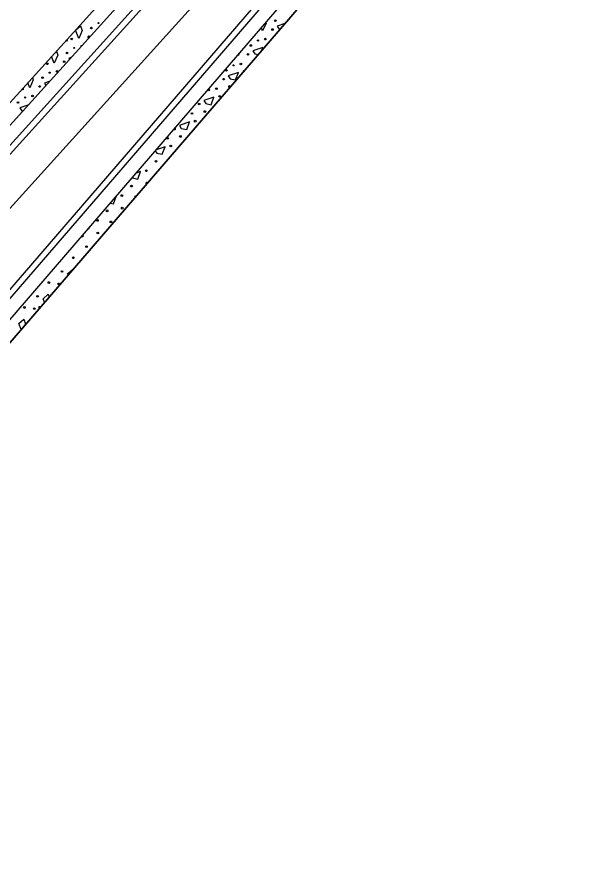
# Model space of a CAD drawing. Extents: x 1262642 to 1268358, y 767825 to 773481.
# Drawn here: x 1267227.6 to 1267413.9, y 772434 to 772720 of the extents above; entities that cross this region are included whole.
import ezdxf

# ---------------------------------------------------------------- set-up
doc = ezdxf.new("R2010")
doc.units = 0
for name, color, linetype in [('Prop Conc 2ft 6in Curb and Gutter', 7, 'Continuous'), ('Prop Conc 4in Sidewalk', 7, 'Continuous'), ('Prop EOT', 7, 'Continuous'), ('Prop Horizontal Alignment', 7, 'Continuous')]:
    doc.layers.add(name, color=color, linetype=linetype)

msp = doc.modelspace()

# ---------------------------------------------------------------- linework, layer by layer
at = {"layer": 'Prop Conc 2ft 6in Curb and Gutter'}
for p, q in [((1267207.89, 772672.41), (1267369.32, 772851.1)), ((1267211.4, 772668.84), (1267373.01, 772847.72)), ((1267214.55, 772665.62), (1267376.32, 772844.68)), ((1267174.18, 772567.23), (1267397.12, 772825.93)), ((1267177.49, 772564.18), (1267400.47, 772822.93)), ((1267404.22, 772819.62), (1267181.29, 772560.93)), ((1267310.25, 772718.24), (1267310.31, 772718.07)), ((1267247.01, 772715.65), (1267248.7, 772717.15)), ((1267248.09, 772712.97), (1267247.01, 772715.65)), ((1267249.22, 772715.62), (1267248.09, 772712.97)), ((1267248.7, 772717.15), (1267249.22, 772715.62)), ((1267309.18, 772715.42), (1267308.75, 772716.49)), ((1267310.31, 772718.07), (1267309.18, 772715.42)), ((1267316.54, 772717.87), (1267314.01, 772717.02)), ((1267314.01, 772717.02), (1267314.66, 772716.03)), ((1267314.66, 772716.03), (1267314.91, 772715.98)), ((1267309.26, 772709.91), (1267305.89, 772708.77)), ((1267308.94, 772709.06), (1267309.26, 772709.91)), ((1267239.97, 772704.73), (1267239.08, 772706.94)), ((1267241.1, 772707.37), (1267239.97, 772704.73)), ((1267240.65, 772708.68), (1267241.1, 772707.37)), ((1267301.06, 772707.18), (1267300.95, 772707.44)), ((1267301.39, 772707.95), (1267301.06, 772707.18)), ((1267305.89, 772708.77), (1267306.53, 772707.79)), ((1267306.53, 772707.79), (1267307.65, 772707.56)), ((1267245.46, 772706.55), (1267244.8, 772706.32)), ((1267244.8, 772706.32), (1267244.99, 772706.03)), ((1267301.13, 772701.67), (1267297.77, 772700.53)), ((1267300.21, 772699.17), (1267301.13, 772701.67)), ((1267231.85, 772696.48), (1267231.16, 772698.18)), ((1267232.98, 772699.13), (1267231.85, 772696.48)), ((1267232.71, 772699.89), (1267232.98, 772699.13)), ((1267238.31, 772698.63), (1267236.68, 772698.08)), ((1267297.77, 772700.53), (1267298.41, 772699.54)), ((1267298.41, 772699.54), (1267300.21, 772699.17)), ((1267236.68, 772698.08), (1267237.15, 772697.35)), ((1267293.01, 772693.42), (1267289.64, 772692.28)), ((1267292.09, 772690.92), (1267293.01, 772693.42)), ((1267231.16, 772690.71), (1267228.55, 772689.83)), ((1267228.55, 772689.83), (1267229.2, 772688.85)), ((1267289.64, 772692.28), (1267290.29, 772691.3)), ((1267290.29, 772691.3), (1267292.09, 772690.92)), ((1267229.2, 772688.85), (1267229.43, 772688.8)), ((1267284.89, 772685.18), (1267281.52, 772684.04)), ((1267281.52, 772684.04), (1267282.16, 772683.05)), ((1267283.97, 772682.68), (1267284.89, 772685.18)), ((1267282.16, 772683.05), (1267283.97, 772682.68)), ((1267273.52, 772675.61), (1267274.04, 772674.81)), ((1267276.76, 772676.93), (1267273.79, 772675.93)), ((1267275.85, 772674.43), (1267276.76, 772676.93)), ((1267274.04, 772674.81), (1267275.85, 772674.43)), ((1267265.83, 772666.69), (1267265.92, 772666.57)), ((1267268.64, 772668.69), (1267267.11, 772668.17)), ((1267267.72, 772666.19), (1267268.64, 772668.69)), ((1267265.92, 772666.57), (1267267.72, 772666.19)), ((1267258.49, 772658.18), (1267259.6, 772657.95)), ((1267259.6, 772657.95), (1267260.52, 772660.45)), ((1267260.52, 772660.45), (1267260.42, 772660.41)), ((1267251.23, 772649.75), (1267251.48, 772649.7)), ((1267251.48, 772649.7), (1267251.69, 772650.28)), ((1267244.37, 772634.66), (1267246.06, 772636.16)), ((1267246.06, 772636.16), (1267246.08, 772636.11)), ((1267244.52, 772634.3), (1267244.37, 772634.66)), ((1267236.25, 772626.41), (1267237.94, 772627.91)), ((1267237.94, 772627.91), (1267238.24, 772627.02)), ((1267236.72, 772625.25), (1267236.25, 772626.41)), ((1267228.13, 772618.17), (1267229.81, 772619.67)), ((1267228.92, 772616.2), (1267228.13, 772618.17)), ((1267229.81, 772619.67), (1267230.34, 772618.13)), ((1267230.34, 772618.13), (1267230.09, 772617.56))]:
    msp.add_line(p, q, dxfattribs=at)
for centre, radius in [((1267254.68, 772718.04), 0.18), ((1267313.38, 772718.83), 0.268), ((1267252.29, 772716.38), 0.268), ((1267312.45, 772715.9), 0.268), ((1267245.75, 772712.76), 0.268), ((1267310.08, 772712.72), 0.268), ((1267246.55, 772709.8), 0.18), ((1267305.25, 772710.59), 0.268), ((1267307.64, 772712.25), 0.18), ((1267244.16, 772708.13), 0.268), ((1267304.33, 772707.65), 0.268), ((1267237.63, 772704.52), 0.268), ((1267243.24, 772705.2), 0.268), ((1267299.52, 772704), 0.18), ((1267301.95, 772704.47), 0.268), ((1267238.43, 772701.55), 0.18), ((1267240.86, 772702.02), 0.268), ((1267297.13, 772702.34), 0.268), ((1267236.04, 772699.89), 0.268), ((1267296.21, 772699.41), 0.268), ((1267235.12, 772696.96), 0.268), ((1267291.4, 772695.76), 0.18), ((1267293.83, 772696.23), 0.268), ((1267230.31, 772693.31), 0.18), ((1267232.74, 772693.78), 0.268), ((1267294.91, 772693.69), 0.285), ((1267227.92, 772691.65), 0.268), ((1267288.08, 772691.16), 0.268), ((1267285.71, 772687.99), 0.268), ((1267289.99, 772688.62), 0.292), ((1267286.79, 772685.45), 0.285), ((1267277.58, 772679.74), 0.268), ((1267281.86, 772680.37), 0.292), ((1267278.66, 772677.2), 0.285), ((1267273.74, 772672.13), 0.292), ((1267270.54, 772668.96), 0.285), ((1267265.62, 772663.88), 0.292), ((1267262.42, 772660.72), 0.285), ((1267257.49, 772655.64), 0.292), ((1267262.54, 772656.54), 0.289), ((1267254.3, 772652.47), 0.285), ((1267258.76, 772651.98), 0.268), ((1267254.41, 772648.29), 0.289), ((1267250.64, 772643.73), 0.268), ((1267246.29, 772640.05), 0.289), ((1267242.51, 772635.49), 0.268), ((1267238.17, 772631.8), 0.289), ((1267241.44, 772631.38), 0.268), ((1267234.39, 772627.24), 0.268), ((1267230.04, 772623.56), 0.289), ((1267233.31, 772623.14), 0.268)]:
    msp.add_circle(centre, radius, dxfattribs=at)
for centre, radius, start, end in [((1267244.07, 772712.37), 0.268, 214.3416, 61.4661), ((1267251.37, 772713.45), 0.268, 341.8013, 294.0063), ((1267248.99, 772710.27), 0.268, 74.6516, 201.156), ((1267303.03, 772701.94), 0.285, 86.5368, 191.9554), ((1267229.5, 772696.27), 0.268, 218.3304, 57.4773), ((1267298.11, 772696.86), 0.292, 352.4296, 286.0627), ((1267279.96, 772682.92), 0.268, 204.9969, 46.4019), ((1267279.96, 772682.92), 0.268, 46.4019, 73.4948), ((1267270.66, 772664.78), 0.289, 30.047, 248.4452), ((1267266.88, 772660.22), 0.268, 53.3703, 225.122), ((1267249.37, 772647.39), 0.292, 203.2462, 75.2455), ((1267246.17, 772644.23), 0.285, 282.0551, 356.4365), ((1267234.99, 772623.52), 0.268, 6.1753, 272.317)]:
    msp.add_arc(centre, radius, start, end, dxfattribs=at)
at = {"layer": 'Prop Conc 4in Sidewalk'}
for p, q in [((1267207.89, 772672.41), (1267369.32, 772851.1)), ((1267211.4, 772668.84), (1267373.01, 772847.72)), ((1267177.49, 772564.18), (1267400.47, 772822.93)), ((1267181.2, 772560.83), (1267404.32, 772819.73))]:
    msp.add_line(p, q, dxfattribs=at)
at = {"layer": 'Prop EOT'}
for p, q in [((1267215.96, 772664.19), (1267377.8, 772843.33)), ((1267172.67, 772568.54), (1267395.61, 772827.24))]:
    msp.add_line(p, q, dxfattribs=at)
at = {"layer": 'Prop Horizontal Alignment'}
msp.add_line((1266770.94, 772153.71), (1267443.05, 772897.65), dxfattribs=at)

doc.saveas('drawing.dxf')
